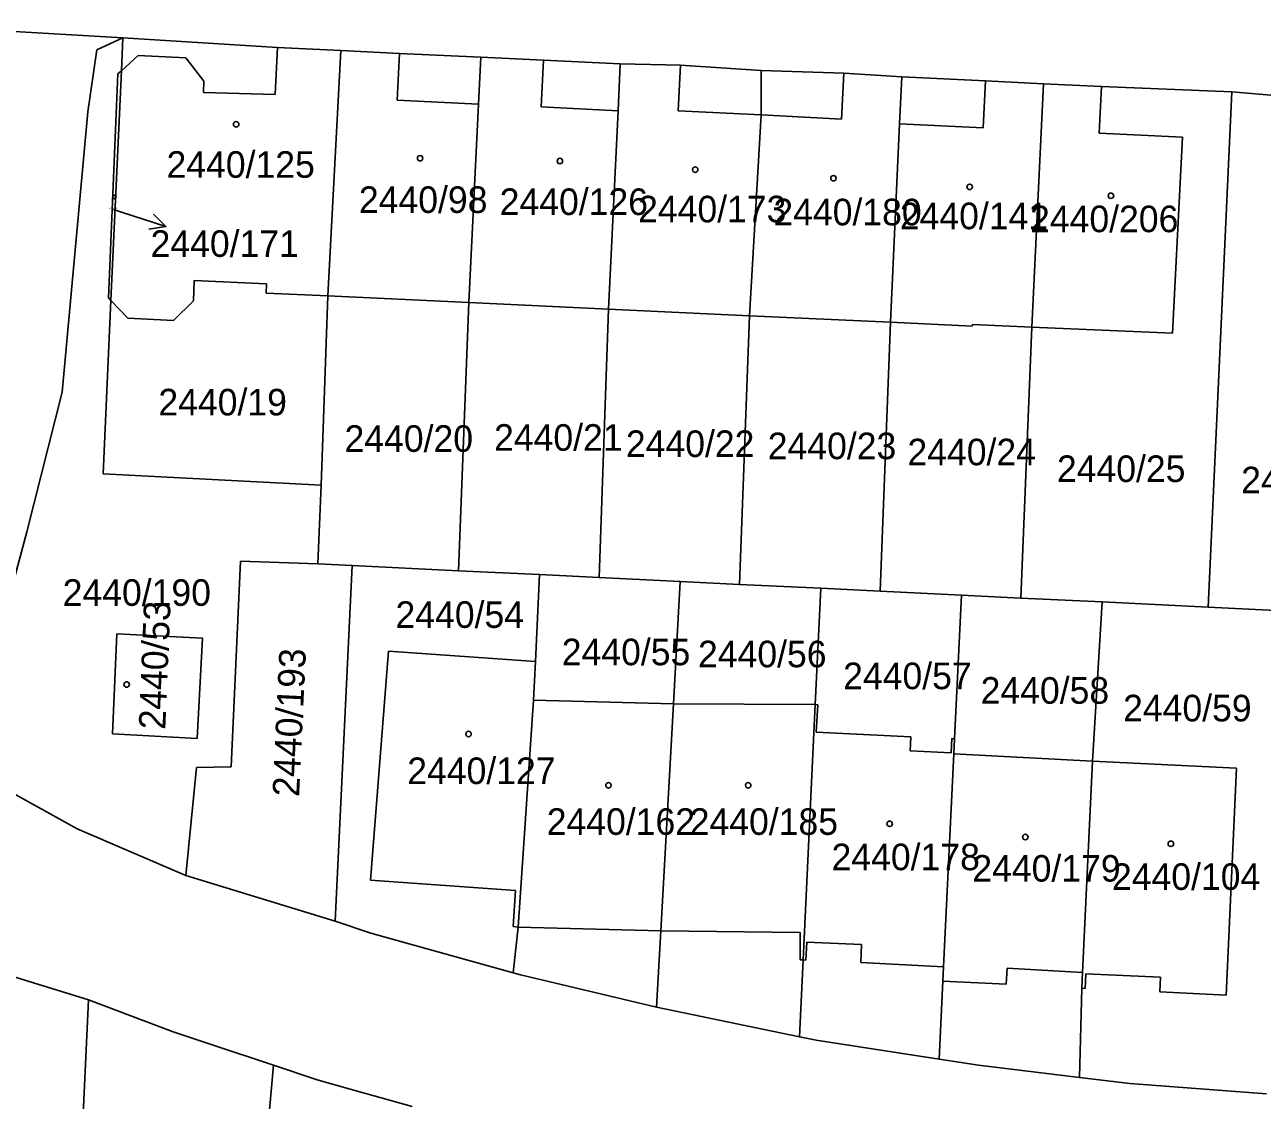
# Model space of a CAD drawing. Extents: x -755819 to -753140, y -1169796 to -1166000.
# Drawn here: x -755181.4 to -755102.2, y -1168271.1 to -1168202.3 of the extents above; entities that cross this region are included whole.
import ezdxf

# ---------------------------------------------------------------- set-up
doc = ezdxf.new("R2010")
doc.units = 0
for name, color, linetype in [('Vrstva 1', 7, 'Continuous'), ('Vrstva 16', 7, 'Continuous'), ('Vrstva 18', 7, 'Continuous'), ('Vrstva 19', 7, 'Continuous'), ('Vrstva 25', 7, 'Continuous'), ('Vrstva 4', 7, 'Continuous')]:
    doc.layers.add(name, color=color, linetype=linetype)

msp = doc.modelspace()

# ---------------------------------------------------------------- linework, layer by layer
at = {"layer": 'Vrstva 1'}
for p, q in [((-755175.08, -1168203.18), (-755189.61, -1168202.34)), ((-755176.74, -1168203.95), (-755175.08, -1168203.18)), ((-755175.08, -1168203.18), (-755175.18, -1168205.28)), ((-755165.2, -1168203.8), (-755175.08, -1168203.18)), ((-755176.74, -1168203.95), (-755177.33, -1168207.91)), ((-755161.14, -1168203.99), (-755165.2, -1168203.8)), ((-755161.98, -1168219.69), (-755161.14, -1168203.99)), ((-755157.4, -1168204.17), (-755161.14, -1168203.99)), ((-755152.2, -1168204.41), (-755157.4, -1168204.17)), ((-755152.34, -1168207.42), (-755152.2, -1168204.41)), ((-755152.2, -1168204.41), (-755148.2, -1168204.6)), ((-755148.2, -1168204.6), (-755143.28, -1168204.83)), ((-755143.28, -1168204.83), (-755143.42, -1168207.84)), ((-755139.44, -1168204.92), (-755143.28, -1168204.83)), ((-755134.27, -1168205.26), (-755139.44, -1168204.92)), ((-755134.28, -1168208.11), (-755134.27, -1168205.26)), ((-755134.27, -1168205.26), (-755128.99, -1168205.43)), ((-755175.4, -1168205.49), (-755176.01, -1168219.8)), ((-755175.18, -1168205.28), (-755175.85, -1168219.98)), ((-755175.18, -1168205.28), (-755175.4, -1168205.49)), ((-755128.99, -1168205.43), (-755125.27, -1168205.68)), ((-755125.27, -1168205.68), (-755125.42, -1168208.68)), ((-755125.27, -1168205.68), (-755119.93, -1168205.93)), ((-755119.93, -1168205.93), (-755116.23, -1168206.11)), ((-755116.97, -1168221.69), (-755116.23, -1168206.11)), ((-755116.23, -1168206.11), (-755112.52, -1168206.28)), ((-755112.52, -1168206.28), (-755112.66, -1168209.28)), ((-755112.52, -1168206.28), (-755104.19, -1168206.64)), ((-755104.19, -1168206.64), (-755105.69, -1168239.6)), ((-755104.19, -1168206.64), (-755101.43, -1168206.86)), ((-755152.96, -1168220.11), (-755152.34, -1168207.42)), ((-755177.33, -1168207.91), (-755178.97, -1168225.85)), ((-755143.42, -1168207.84), (-755144.03, -1168220.53)), ((-755135.02, -1168220.97), (-755134.28, -1168208.11)), ((-755125.42, -1168208.68), (-755126, -1168221.37)), ((-755112.66, -1168209.28), (-755107.34, -1168209.54)), ((-755107.34, -1168209.54), (-755107.98, -1168222.07)), ((-755170.57, -1168220.01), (-755170.53, -1168218.7)), ((-755170.53, -1168218.7), (-755165.9, -1168218.91)), ((-755165.9, -1168218.91), (-755165.92, -1168219.51)), ((-755165.92, -1168219.51), (-755161.98, -1168219.69)), ((-755175.85, -1168219.98), (-755176.35, -1168231.06)), ((-755176.01, -1168219.8), (-755175.85, -1168219.98)), ((-755175.85, -1168219.98), (-755174.77, -1168221.1)), ((-755171.84, -1168221.25), (-755170.57, -1168220.01)), ((-755162.4, -1168231.8), (-755161.98, -1168219.69)), ((-755161.98, -1168219.69), (-755152.96, -1168220.11)), ((-755153.63, -1168237.26), (-755152.96, -1168220.11)), ((-755152.96, -1168220.11), (-755144.03, -1168220.53)), ((-755174.77, -1168221.1), (-755171.84, -1168221.25)), ((-755144.03, -1168220.53), (-755144.64, -1168237.7)), ((-755144.03, -1168220.53), (-755135.02, -1168220.97)), ((-755135.02, -1168220.97), (-755135.65, -1168238.14)), ((-755135.02, -1168220.97), (-755126, -1168221.37)), ((-755126, -1168221.37), (-755126.66, -1168238.57)), ((-755126, -1168221.37), (-755120.78, -1168221.61)), ((-755120.78, -1168221.61), (-755120.77, -1168221.51)), ((-755120.77, -1168221.51), (-755116.97, -1168221.69)), ((-755116.97, -1168221.69), (-755117.67, -1168239.01)), ((-755107.98, -1168222.07), (-755116.97, -1168221.69)), ((-755178.97, -1168225.85), (-755181.22, -1168234.77)), ((-755176.35, -1168231.06), (-755162.4, -1168231.8)), ((-755162.4, -1168231.8), (-755162.62, -1168236.82)), ((-755181.22, -1168234.77), (-755184.05, -1168245.28)), ((-755167.56, -1168236.66), (-755168.17, -1168249.8)), ((-755162.62, -1168236.82), (-755167.56, -1168236.66)), ((-755162.62, -1168236.82), (-755160.42, -1168236.93)), ((-755160.42, -1168236.93), (-755161.52, -1168259.68)), ((-755160.42, -1168236.93), (-755153.63, -1168237.26)), ((-755148.44, -1168237.51), (-755153.63, -1168237.26)), ((-755148.71, -1168243.07), (-755148.44, -1168237.51)), ((-755144.64, -1168237.7), (-755148.44, -1168237.51)), ((-755139.45, -1168237.95), (-755144.64, -1168237.7)), ((-755139.45, -1168237.95), (-755139.88, -1168245.78)), ((-755135.65, -1168238.14), (-755139.45, -1168237.95)), ((-755130.46, -1168238.38), (-755135.65, -1168238.14)), ((-755130.82, -1168245.83), (-755130.46, -1168238.38)), ((-755126.66, -1168238.57), (-755130.46, -1168238.38)), ((-755121.47, -1168238.82), (-755126.66, -1168238.57)), ((-755121.47, -1168238.82), (-755121.91, -1168248.01)), ((-755117.67, -1168239.01), (-755121.47, -1168238.82)), ((-755112.48, -1168239.26), (-755117.67, -1168239.01)), ((-755112.48, -1168239.26), (-755113.08, -1168249.44)), ((-755105.69, -1168239.6), (-755112.48, -1168239.26)), ((-755100.49, -1168239.84), (-755105.69, -1168239.6)), ((-755175.75, -1168247.7), (-755175.48, -1168241.3)), ((-755175.48, -1168241.3), (-755169.99, -1168241.58)), ((-755169.99, -1168241.58), (-755170.33, -1168248)), ((-755158.11, -1168242.4), (-755159.25, -1168257.06)), ((-755148.71, -1168243.07), (-755158.11, -1168242.4)), ((-755148.83, -1168245.55), (-755148.71, -1168243.07)), ((-755149.82, -1168260.07), (-755148.83, -1168245.55)), ((-755148.83, -1168245.55), (-755139.88, -1168245.78)), ((-755139.88, -1168245.78), (-755140.69, -1168260.29)), ((-755139.88, -1168245.78), (-755130.82, -1168245.83)), ((-755130.82, -1168245.83), (-755131.59, -1168262.16)), ((-755130.66, -1168245.84), (-755130.82, -1168245.83)), ((-755130.75, -1168247.59), (-755130.66, -1168245.84)), ((-755170.33, -1168248), (-755175.75, -1168247.7)), ((-755124.71, -1168247.88), (-755130.75, -1168247.59)), ((-755124.75, -1168248.78), (-755124.71, -1168247.88)), ((-755122.09, -1168248), (-755122.13, -1168248.92)), ((-755121.91, -1168248.01), (-755122.09, -1168248)), ((-755122.13, -1168248.92), (-755124.75, -1168248.78)), ((-755121.91, -1168248.01), (-755121.96, -1168248.97)), ((-755121.96, -1168248.97), (-755122.61, -1168262.59)), ((-755121.96, -1168248.97), (-755113.08, -1168249.44)), ((-755113.72, -1168262.97), (-755113.08, -1168249.44)), ((-755113.08, -1168249.44), (-755103.89, -1168249.9)), ((-755170.37, -1168249.85), (-755171.06, -1168256.76)), ((-755168.17, -1168249.8), (-755170.37, -1168249.85)), ((-755103.89, -1168249.9), (-755104.55, -1168264.41)), ((-755183.06, -1168250.98), (-755178.01, -1168253.78)), ((-755178.01, -1168253.78), (-755171.06, -1168256.76)), ((-755171.06, -1168256.76), (-755161.52, -1168259.68)), ((-755159.25, -1168257.06), (-755149.98, -1168257.71)), ((-755149.98, -1168257.71), (-755150.14, -1168260.03)), ((-755161.52, -1168259.68), (-755159.24, -1168260.45)), ((-755159.24, -1168260.45), (-755150.14, -1168262.99)), ((-755150.14, -1168260.03), (-755149.82, -1168260.07)), ((-755150.14, -1168262.99), (-755149.82, -1168260.07)), ((-755140.69, -1168260.29), (-755140.96, -1168265.19)), ((-755187.89, -1168261.43), (-755177.28, -1168264.72)), ((-755131.59, -1168262.16), (-755131.83, -1168267.08)), ((-755149.67, -1168263.12), (-755150.14, -1168262.99)), ((-755122.61, -1168262.59), (-755122.65, -1168263.51)), ((-755113.77, -1168263.97), (-755113.72, -1168262.97)), ((-755140.96, -1168265.19), (-755149.67, -1168263.12)), ((-755122.65, -1168263.51), (-755122.89, -1168268.51)), ((-755113.51, -1168263.04), (-755113.56, -1168263.98)), ((-755108.74, -1168263.27), (-755113.51, -1168263.04)), ((-755108.78, -1168264.21), (-755108.74, -1168263.27)), ((-755113.77, -1168263.97), (-755113.93, -1168269.67)), ((-755113.56, -1168263.98), (-755113.77, -1168263.97)), ((-755104.55, -1168264.41), (-755108.78, -1168264.21)), ((-755177.28, -1168264.72), (-755178.83, -1168297.33)), ((-755177.28, -1168264.72), (-755171.87, -1168266.75)), ((-755140.96, -1168265.19), (-755131.83, -1168267.08)), ((-755171.87, -1168266.75), (-755169.43, -1168267.56)), ((-755169.43, -1168267.56), (-755165.46, -1168268.88)), ((-755131.83, -1168267.08), (-755130.76, -1168267.3)), ((-755130.76, -1168267.3), (-755122.89, -1168268.51)), ((-755122.89, -1168268.51), (-755120.38, -1168268.9)), ((-755165.46, -1168268.88), (-755165.82, -1168273.02)), ((-755165.46, -1168268.88), (-755162.66, -1168269.82)), ((-755120.38, -1168268.9), (-755113.93, -1168269.67)), ((-755162.66, -1168269.82), (-755160.55, -1168270.42)), ((-755113.93, -1168269.67), (-755110.7, -1168270.06)), ((-755110.7, -1168270.06), (-755101.97, -1168270.73)), ((-755160.55, -1168270.42), (-755156.58, -1168271.54))]:
    msp.add_line(p, q, dxfattribs=at)
at = {"layer": 'Vrstva 16'}
for p in [(-755175.69, -1168214.15), (-755172.329, -1168215.253)]:
    msp.add_line(p, (-755175.18, -1168214.32), dxfattribs=at)
msp.add_lwpolyline([(-755173.124, -1168214.467), (-755172.329, -1168215.253), (-755173.435, -1168215.417)], dxfattribs=at)
at = {"layer": 'Vrstva 25'}
for centre, radius in [((-755167.84, -1168208.71), 0.175), ((-755156.08, -1168210.88), 0.175), ((-755147.14, -1168211.06), 0.175), ((-755138.49, -1168211.61), 0.175), ((-755129.65, -1168212.16), 0.175), ((-755120.94, -1168212.71), 0.175), ((-755111.91, -1168213.28), 0.175), ((-755175.63, -1168213.36), 0.117), ((-755174.84, -1168244.54), 0.175), ((-755152.98, -1168247.71), 0.175), ((-755144.04, -1168250.99), 0.175), ((-755135.1, -1168250.99), 0.175), ((-755126.06, -1168253.45), 0.175), ((-755117.38, -1168254.3), 0.175), ((-755108.08, -1168254.73), 0.175)]:
    msp.add_circle(centre, radius, dxfattribs=at)
at = {"layer": 'Vrstva 4'}
for p, q in [((-755175.18, -1168205.28), (-755174.11, -1168204.3)), ((-755174.11, -1168204.3), (-755171.06, -1168204.45)), ((-755171.06, -1168204.45), (-755169.91, -1168205.95)), ((-755165.34, -1168206.8), (-755165.2, -1168203.8)), ((-755157.4, -1168204.17), (-755157.54, -1168207.17)), ((-755148.2, -1168204.6), (-755148.35, -1168207.6)), ((-755139.44, -1168204.92), (-755139.58, -1168207.85)), ((-755169.91, -1168205.95), (-755169.93, -1168206.67)), ((-755129.13, -1168208.39), (-755128.99, -1168205.43)), ((-755120.07, -1168208.94), (-755119.93, -1168205.93)), ((-755169.93, -1168206.67), (-755165.34, -1168206.8)), ((-755157.54, -1168207.17), (-755152.34, -1168207.42)), ((-755148.35, -1168207.6), (-755143.42, -1168207.84)), ((-755139.58, -1168207.85), (-755134.28, -1168208.11)), ((-755134.28, -1168208.11), (-755129.13, -1168208.39)), ((-755125.42, -1168208.68), (-755120.07, -1168208.94)), ((-755149.82, -1168260.07), (-755140.69, -1168260.29)), ((-755140.69, -1168260.29), (-755131.77, -1168260.4)), ((-755131.77, -1168260.4), (-755131.79, -1168262.16)), ((-755131.41, -1168262.17), (-755131.35, -1168261.03)), ((-755131.35, -1168261.03), (-755127.86, -1168261.18)), ((-755127.86, -1168261.18), (-755127.91, -1168262.33)), ((-755131.79, -1168262.16), (-755131.59, -1168262.16)), ((-755131.59, -1168262.16), (-755131.41, -1168262.17)), ((-755127.91, -1168262.33), (-755122.61, -1168262.59)), ((-755118.6, -1168263.71), (-755118.55, -1168262.69)), ((-755118.55, -1168262.69), (-755113.72, -1168262.97)), ((-755122.65, -1168263.51), (-755118.6, -1168263.71))]:
    msp.add_line(p, q, dxfattribs=at)

# ---------------------------------------------------------------- texts
at = {"layer": 'Vrstva 16'}
msp.add_text('2440/171', height=1.7, dxfattribs=at).set_placement((-755173.313, -1168217.19))
at = {"layer": 'Vrstva 18'}
for s, p in [('2440/19', (-755172.813, -1168227.33)), ('2440/20', (-755160.912, -1168229.66)), ('2440/21', (-755151.352, -1168229.59)), ('2440/22', (-755142.922, -1168229.99)), ('2440/23', (-755133.852, -1168230.13)), ('2440/24', (-755124.922, -1168230.52)), ('2440/25', (-755115.363, -1168231.59)), ('2440/26', (-755103.583, -1168232.31)), ('2440/190', (-755178.933, -1168239.51)), ('2440/54', (-755157.653, -1168240.92)), ('2440/55', (-755147.022, -1168243.31)), ('2440/56', (-755138.312, -1168243.44)), ('2440/57', (-755129.032, -1168244.84)), ('2440/58', (-755120.242, -1168245.77)), ('2440/59', (-755111.133, -1168246.9))]:
    msp.add_text(s, height=1.7, dxfattribs=at).set_placement(p)
msp.add_text('2440/193', height=1.7, rotation=87.31877, dxfattribs=at).set_placement((-755163.819, -1168251.743))
at = {"layer": 'Vrstva 19'}
for s, height, p in [('2440/125', 1.7, (-755172.293, -1168212.13)), ('2440/98', 1.7, (-755159.992, -1168214.38)), ('2440/126', 1.7, (-755150.992, -1168214.51)), ('2440/173', 1.7, (-755142.142, -1168214.98)), ('2440/180', 1.7, (-755133.492, -1168215.17)), ('2440/141', 1.7, (-755125.408, -1168215.42)), ('2440/206', 1.7, (-755117.081, -1168215.61)), ('2440/171', 0.1, (-755175.976, -1168214.15)), ('2440/127', 1.7, (-755156.902, -1168250.91)), ('2440/162', 1.7, (-755147.982, -1168254.16)), ('2440/185', 1.7, (-755138.842, -1168254.16)), ('2440/178', 1.7, (-755129.772, -1168256.42)), ('2440/179', 1.7, (-755120.772, -1168257.15)), ('2440/104', 1.7, (-755111.842, -1168257.68))]:
    msp.add_text(s, height=height, dxfattribs=at).set_placement(p)
msp.add_text('2440/53', height=1.7, rotation=87.60525, dxfattribs=at).set_placement((-755172.373, -1168247.451))

doc.saveas('drawing.dxf')
